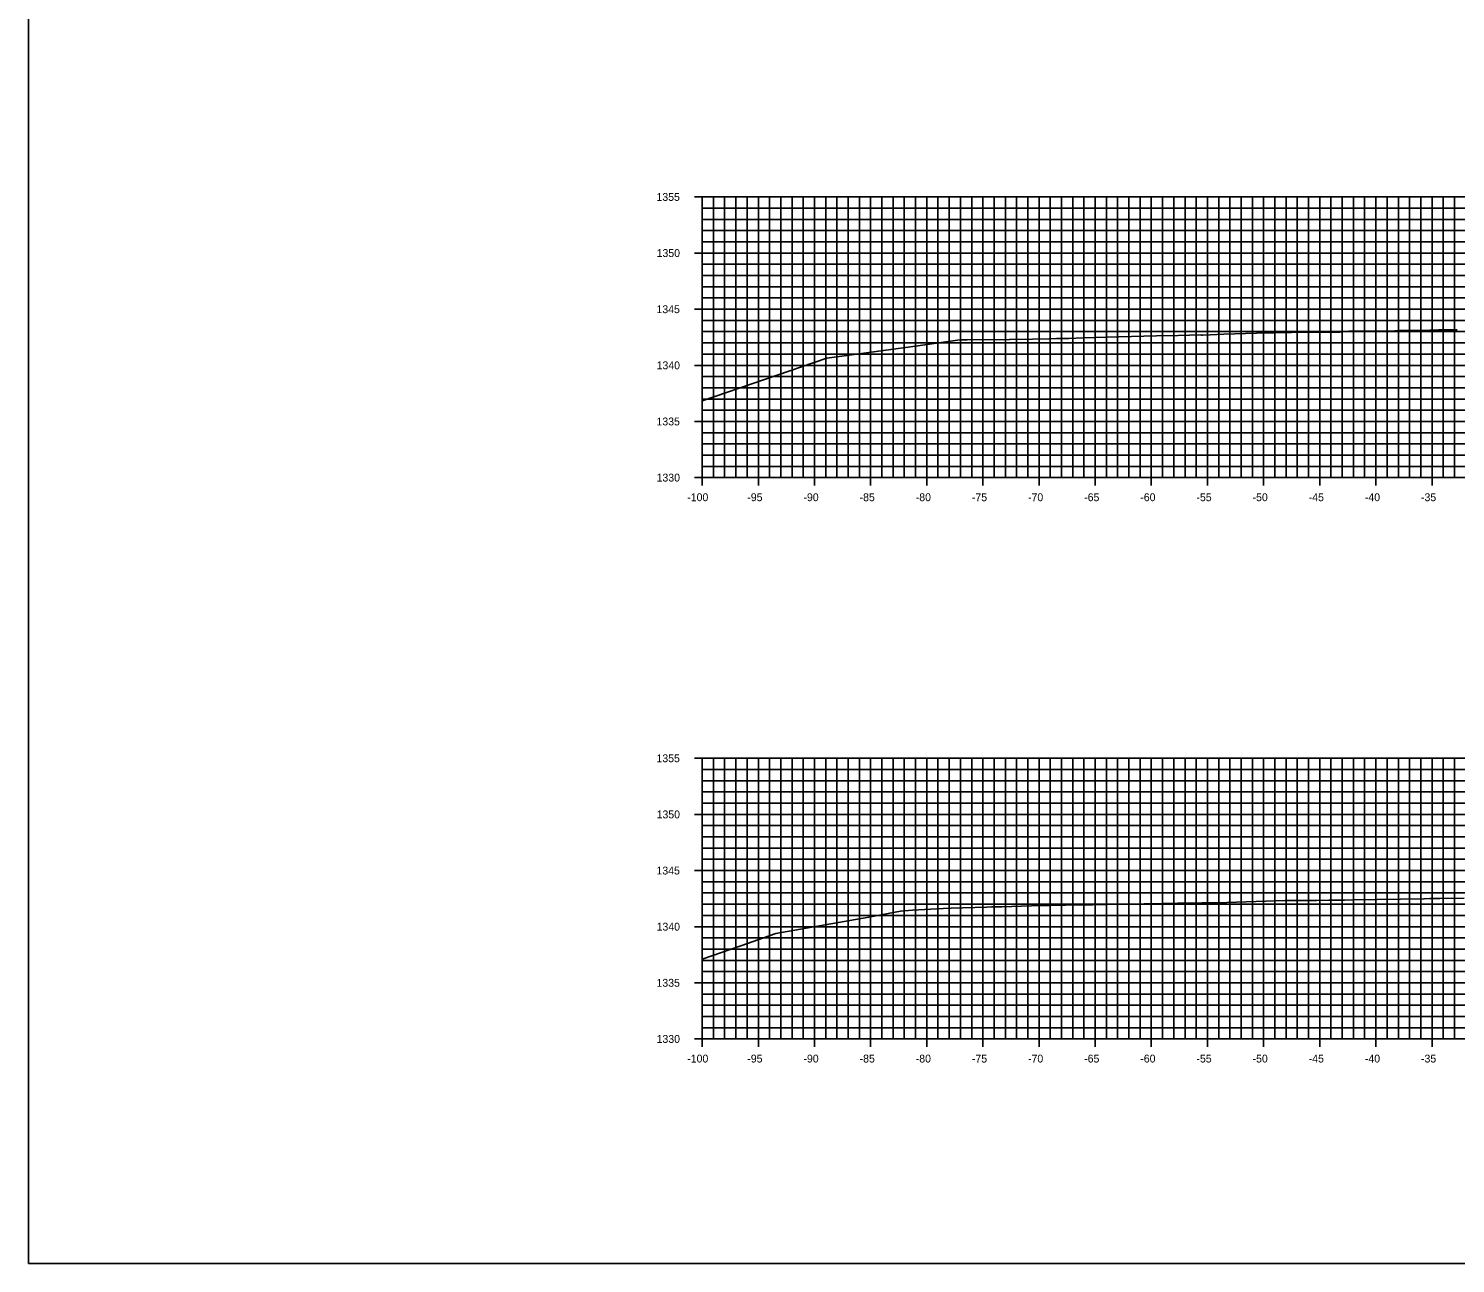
# Model space of a CAD drawing. Extents: x 674939 to 678919, y 750652 to 765176.
# Drawn here: x 678578.5 to 678705.6, y 752302.6 to 752412.6 of the extents above; entities that cross this region are included whole.
import ezdxf

# ---------------------------------------------------------------- set-up
doc = ezdxf.new("R2010")
doc.units = 0
for name, color, linetype in [('R_Axis', 7, 'Continuous'), ('R_Axis Annot', 7, 'Continuous'), ('R_Exist Surface', 7, 'Continuous'), ('R_Grid', 7, 'Continuous'), ('R_No Plot', 7, 'Continuous')]:
    doc.layers.add(name, color=color, linetype=linetype)

msp = doc.modelspace()

# ---------------------------------------------------------------- linework, layer by layer
at = {"layer": 'R_Axis'}
for p, q in [((678637.83, 752397.55), (678639.23, 752397.55)), ((678638.53, 752372.55), (678638.53, 752397.55)), ((678638.53, 752396.55), (678638.88, 752396.55)), ((678638.53, 752395.55), (678638.88, 752395.55)), ((678638.53, 752394.55), (678638.88, 752394.55)), ((678638.53, 752393.55), (678638.88, 752393.55)), ((678637.83, 752392.55), (678639.23, 752392.55)), ((678638.53, 752391.55), (678638.88, 752391.55)), ((678638.53, 752390.55), (678638.88, 752390.55)), ((678638.53, 752389.55), (678638.88, 752389.55)), ((678638.53, 752388.55), (678638.88, 752388.55)), ((678637.83, 752387.55), (678639.23, 752387.55)), ((678638.53, 752386.55), (678638.88, 752386.55)), ((678638.53, 752385.55), (678638.88, 752385.55)), ((678638.53, 752384.55), (678638.88, 752384.55)), ((678638.53, 752383.55), (678638.88, 752383.55)), ((678637.83, 752382.55), (678639.23, 752382.55)), ((678638.53, 752381.55), (678638.88, 752381.55)), ((678638.53, 752380.55), (678638.88, 752380.55)), ((678638.53, 752379.55), (678638.88, 752379.55)), ((678637.83, 752377.55), (678639.23, 752377.55)), ((678638.53, 752378.55), (678638.88, 752378.55)), ((678638.53, 752376.55), (678638.88, 752376.55)), ((678638.53, 752375.55), (678638.88, 752375.55)), ((678638.53, 752374.55), (678638.88, 752374.55)), ((678637.83, 752372.55), (678639.23, 752372.55)), ((678638.53, 752373.55), (678638.88, 752373.55)), ((678638.53, 752371.85), (678638.53, 752373.25)), ((678638.53, 752372.55), (678838.53, 752372.55)), ((678643.53, 752371.85), (678643.53, 752373.25)), ((678648.53, 752371.85), (678648.53, 752373.25)), ((678653.53, 752371.85), (678653.53, 752373.25)), ((678658.53, 752371.85), (678658.53, 752373.25)), ((678663.53, 752371.85), (678663.53, 752373.25)), ((678668.53, 752371.85), (678668.53, 752373.25)), ((678673.53, 752371.85), (678673.53, 752373.25)), ((678678.53, 752371.85), (678678.53, 752373.25)), ((678683.53, 752371.85), (678683.53, 752373.25)), ((678688.53, 752371.85), (678688.53, 752373.25)), ((678693.53, 752371.85), (678693.53, 752373.25)), ((678698.53, 752371.85), (678698.53, 752373.25)), ((678703.53, 752371.85), (678703.53, 752373.25)), ((678637.83, 752347.55), (678639.23, 752347.55)), ((678638.53, 752322.55), (678638.53, 752347.55)), ((678638.53, 752346.55), (678638.88, 752346.55)), ((678638.53, 752345.55), (678638.88, 752345.55)), ((678638.53, 752344.55), (678638.88, 752344.55)), ((678638.53, 752343.55), (678638.88, 752343.55)), ((678637.83, 752342.55), (678639.23, 752342.55)), ((678638.53, 752341.55), (678638.88, 752341.55)), ((678638.53, 752340.55), (678638.88, 752340.55)), ((678638.53, 752339.55), (678638.88, 752339.55)), ((678638.53, 752338.55), (678638.88, 752338.55)), ((678637.83, 752337.55), (678639.23, 752337.55)), ((678638.53, 752336.55), (678638.88, 752336.55)), ((678638.53, 752335.55), (678638.88, 752335.55)), ((678638.53, 752334.55), (678638.88, 752334.55)), ((678638.53, 752333.55), (678638.88, 752333.55)), ((678637.83, 752332.55), (678639.23, 752332.55)), ((678638.53, 752331.55), (678638.88, 752331.55)), ((678638.53, 752330.55), (678638.88, 752330.55)), ((678638.53, 752329.55), (678638.88, 752329.55)), ((678638.53, 752328.55), (678638.88, 752328.55)), ((678637.83, 752327.55), (678639.23, 752327.55)), ((678638.53, 752326.55), (678638.88, 752326.55)), ((678638.53, 752325.55), (678638.88, 752325.55)), ((678638.53, 752324.55), (678638.88, 752324.55)), ((678638.53, 752323.55), (678638.88, 752323.55)), ((678638.53, 752321.85), (678638.53, 752323.25)), ((678643.53, 752321.85), (678643.53, 752323.25)), ((678648.53, 752321.85), (678648.53, 752323.25)), ((678653.53, 752321.85), (678653.53, 752323.25)), ((678658.53, 752321.85), (678658.53, 752323.25)), ((678663.53, 752321.85), (678663.53, 752323.25)), ((678668.53, 752321.85), (678668.53, 752323.25)), ((678673.53, 752321.85), (678673.53, 752323.25)), ((678678.53, 752321.85), (678678.53, 752323.25)), ((678683.53, 752321.85), (678683.53, 752323.25)), ((678688.53, 752321.85), (678688.53, 752323.25)), ((678693.53, 752321.85), (678693.53, 752323.25)), ((678698.53, 752321.85), (678698.53, 752323.25)), ((678703.53, 752321.85), (678703.53, 752323.25)), ((678637.83, 752322.55), (678639.23, 752322.55)), ((678638.53, 752322.55), (678838.53, 752322.55))]:
    msp.add_line(p, q, dxfattribs=at)
at = {"layer": 'R_Exist Surface'}
for points in [[(678638.53, 752379.4), (678649.62, 752383.18), (678651.62, 752383.45), (678657.74, 752384.3), (678661.49, 752384.82), (678662.12, 752384.82), (678665.86, 752384.84), (678665.96, 752384.84), (678667.96, 752384.89), (678669.42, 752384.92), (678670.09, 752384.93), (678670.71, 752384.93), (678670.99, 752384.95), (678671.18, 752384.95), (678672.46, 752385.01), (678675.64, 752385.1), (678678.98, 752385.17), (678680.93, 752385.21), (678682.93, 752385.26), (678683.02, 752385.25), (678683.13, 752385.24), (678683.76, 752385.28), (678684.98, 752385.34), (678687.91, 752385.41), (678691.02, 752385.49), (678693.24, 752385.5), (678694.93, 752385.51), (678695.11, 752385.51), (678695.33, 752385.52), (678695.67, 752385.55), (678696.11, 752385.58), (678697, 752385.59), (678700.22, 752385.63), (678700.67, 752385.64), (678703.34, 752385.69), (678704.12, 752385.7), (678705.78, 752385.72)], [(678638.53, 752329.65), (678641.97, 752330.83), (678645.08, 752331.93), (678653.36, 752333.41), (678656.19, 752333.93), (678657.26, 752334.02), (678659.98, 752334.16), (678660.71, 752334.19), (678663.84, 752334.3), (678664.29, 752334.31), (678665.21, 752334.33), (678667.86, 752334.4), (678669.42, 752334.44), (678672.37, 752334.49), (678672.68, 752334.48), (678673.31, 752334.51), (678674.55, 752334.53), (678679.54, 752334.61), (678680.04, 752334.61), (678680.87, 752334.63), (678683.04, 752334.66), (678683.22, 752334.66), (678683.68, 752334.66), (678683.72, 752334.66), (678683.82, 752334.66), (678685.25, 752334.71), (678690.44, 752334.87), (678693.24, 752334.89), (678694.35, 752334.9), (678695.28, 752334.9), (678695.33, 752334.9), (678695.64, 752334.9), (678695.73, 752334.92), (678696.57, 752334.93), (678702.8, 752335.04), (678702.84, 752335.04), (678703.33, 752335.06), (678704.22, 752335.07), (678706.4, 752335.09)]]:
    msp.add_lwpolyline(points, dxfattribs=at)
at = {"layer": 'R_Grid'}
for p, q in [((678638.53, 752397.55), (678838.53, 752397.55)), ((678638.53, 752372.55), (678638.53, 752397.55)), ((678638.53, 752396.55), (678838.53, 752396.55)), ((678639.53, 752372.55), (678639.53, 752397.55)), ((678640.53, 752372.55), (678640.53, 752397.55)), ((678641.53, 752372.55), (678641.53, 752397.55)), ((678642.53, 752372.55), (678642.53, 752397.55)), ((678643.53, 752372.55), (678643.53, 752397.55)), ((678644.53, 752372.55), (678644.53, 752397.55)), ((678645.53, 752372.55), (678645.53, 752397.55)), ((678646.53, 752372.55), (678646.53, 752397.55)), ((678647.53, 752372.55), (678647.53, 752397.55)), ((678648.53, 752372.55), (678648.53, 752397.55)), ((678649.53, 752372.55), (678649.53, 752397.55)), ((678650.53, 752372.55), (678650.53, 752397.55)), ((678651.53, 752372.55), (678651.53, 752397.55)), ((678652.53, 752372.55), (678652.53, 752397.55)), ((678653.53, 752372.55), (678653.53, 752397.55)), ((678654.53, 752372.55), (678654.53, 752397.55)), ((678655.53, 752372.55), (678655.53, 752397.55)), ((678656.53, 752372.55), (678656.53, 752397.55)), ((678657.53, 752372.55), (678657.53, 752397.55)), ((678658.53, 752372.55), (678658.53, 752397.55)), ((678659.53, 752372.55), (678659.53, 752397.55)), ((678660.53, 752372.55), (678660.53, 752397.55)), ((678661.53, 752372.55), (678661.53, 752397.55)), ((678662.53, 752372.55), (678662.53, 752397.55)), ((678663.53, 752372.55), (678663.53, 752397.55)), ((678664.53, 752372.55), (678664.53, 752397.55)), ((678665.53, 752372.55), (678665.53, 752397.55)), ((678666.53, 752372.55), (678666.53, 752397.55)), ((678667.53, 752372.55), (678667.53, 752397.55)), ((678668.53, 752372.55), (678668.53, 752397.55)), ((678669.53, 752372.55), (678669.53, 752397.55)), ((678670.53, 752372.55), (678670.53, 752397.55)), ((678671.53, 752372.55), (678671.53, 752397.55)), ((678672.53, 752372.55), (678672.53, 752397.55)), ((678673.53, 752372.55), (678673.53, 752397.55)), ((678674.53, 752372.55), (678674.53, 752397.55)), ((678675.53, 752372.55), (678675.53, 752397.55)), ((678676.53, 752372.55), (678676.53, 752397.55)), ((678677.53, 752372.55), (678677.53, 752397.55)), ((678678.53, 752372.55), (678678.53, 752397.55)), ((678679.53, 752372.55), (678679.53, 752397.55)), ((678680.53, 752372.55), (678680.53, 752397.55)), ((678681.53, 752372.55), (678681.53, 752397.55)), ((678682.53, 752372.55), (678682.53, 752397.55)), ((678683.53, 752372.55), (678683.53, 752397.55)), ((678684.53, 752372.55), (678684.53, 752397.55)), ((678685.53, 752372.55), (678685.53, 752397.55)), ((678686.53, 752372.55), (678686.53, 752397.55)), ((678687.53, 752372.55), (678687.53, 752397.55)), ((678688.53, 752372.55), (678688.53, 752397.55)), ((678689.53, 752372.55), (678689.53, 752397.55)), ((678690.53, 752372.55), (678690.53, 752397.55)), ((678691.53, 752372.55), (678691.53, 752397.55)), ((678692.53, 752372.55), (678692.53, 752397.55)), ((678693.53, 752372.55), (678693.53, 752397.55)), ((678694.53, 752372.55), (678694.53, 752397.55)), ((678695.53, 752372.55), (678695.53, 752397.55)), ((678696.53, 752372.55), (678696.53, 752397.55)), ((678697.53, 752372.55), (678697.53, 752397.55)), ((678698.53, 752372.55), (678698.53, 752397.55)), ((678699.53, 752372.55), (678699.53, 752397.55)), ((678700.53, 752372.55), (678700.53, 752397.55)), ((678701.53, 752372.55), (678701.53, 752397.55)), ((678702.53, 752372.55), (678702.53, 752397.55)), ((678703.53, 752372.55), (678703.53, 752397.55)), ((678704.53, 752372.55), (678704.53, 752397.55)), ((678705.53, 752372.55), (678705.53, 752397.55)), ((678638.53, 752395.55), (678838.53, 752395.55)), ((678638.53, 752394.55), (678838.53, 752394.55)), ((678638.53, 752393.55), (678838.53, 752393.55)), ((678638.53, 752392.55), (678838.53, 752392.55)), ((678638.53, 752391.55), (678838.53, 752391.55)), ((678638.53, 752390.55), (678838.53, 752390.55)), ((678638.53, 752389.55), (678838.53, 752389.55)), ((678638.53, 752388.55), (678838.53, 752388.55)), ((678638.53, 752387.55), (678838.53, 752387.55)), ((678638.53, 752386.55), (678838.53, 752386.55)), ((678638.53, 752385.55), (678838.53, 752385.55)), ((678638.53, 752384.55), (678838.53, 752384.55)), ((678638.53, 752383.55), (678838.53, 752383.55)), ((678638.53, 752382.55), (678838.53, 752382.55)), ((678638.53, 752381.55), (678838.53, 752381.55)), ((678638.53, 752380.55), (678838.53, 752380.55)), ((678638.53, 752379.55), (678838.53, 752379.55)), ((678638.53, 752378.55), (678838.53, 752378.55)), ((678638.53, 752377.55), (678838.53, 752377.55)), ((678638.53, 752376.55), (678838.53, 752376.55)), ((678638.53, 752375.55), (678838.53, 752375.55)), ((678638.53, 752374.55), (678838.53, 752374.55)), ((678638.53, 752373.55), (678838.53, 752373.55)), ((678638.53, 752372.55), (678838.53, 752372.55)), ((678638.53, 752347.55), (678838.53, 752347.55)), ((678638.53, 752322.55), (678638.53, 752347.55)), ((678639.53, 752322.55), (678639.53, 752347.55)), ((678640.53, 752322.55), (678640.53, 752347.55)), ((678641.53, 752322.55), (678641.53, 752347.55)), ((678642.53, 752322.55), (678642.53, 752347.55)), ((678643.53, 752322.55), (678643.53, 752347.55)), ((678644.53, 752322.55), (678644.53, 752347.55)), ((678645.53, 752322.55), (678645.53, 752347.55)), ((678646.53, 752322.55), (678646.53, 752347.55)), ((678647.53, 752322.55), (678647.53, 752347.55)), ((678648.53, 752322.55), (678648.53, 752347.55)), ((678649.53, 752322.55), (678649.53, 752347.55)), ((678650.53, 752322.55), (678650.53, 752347.55)), ((678651.53, 752322.55), (678651.53, 752347.55)), ((678652.53, 752322.55), (678652.53, 752347.55)), ((678653.53, 752322.55), (678653.53, 752347.55)), ((678654.53, 752322.55), (678654.53, 752347.55)), ((678655.53, 752322.55), (678655.53, 752347.55)), ((678656.53, 752322.55), (678656.53, 752347.55)), ((678657.53, 752322.55), (678657.53, 752347.55)), ((678658.53, 752322.55), (678658.53, 752347.55)), ((678659.53, 752322.55), (678659.53, 752347.55)), ((678660.53, 752322.55), (678660.53, 752347.55)), ((678661.53, 752322.55), (678661.53, 752347.55)), ((678662.53, 752322.55), (678662.53, 752347.55)), ((678663.53, 752322.55), (678663.53, 752347.55)), ((678664.53, 752322.55), (678664.53, 752347.55)), ((678665.53, 752322.55), (678665.53, 752347.55)), ((678666.53, 752322.55), (678666.53, 752347.55)), ((678667.53, 752322.55), (678667.53, 752347.55)), ((678668.53, 752322.55), (678668.53, 752347.55)), ((678669.53, 752322.55), (678669.53, 752347.55)), ((678670.53, 752322.55), (678670.53, 752347.55)), ((678671.53, 752322.55), (678671.53, 752347.55)), ((678672.53, 752322.55), (678672.53, 752347.55)), ((678673.53, 752322.55), (678673.53, 752347.55)), ((678674.53, 752322.55), (678674.53, 752347.55)), ((678675.53, 752322.55), (678675.53, 752347.55)), ((678676.53, 752322.55), (678676.53, 752347.55)), ((678677.53, 752322.55), (678677.53, 752347.55)), ((678678.53, 752322.55), (678678.53, 752347.55)), ((678679.53, 752322.55), (678679.53, 752347.55)), ((678680.53, 752322.55), (678680.53, 752347.55)), ((678681.53, 752322.55), (678681.53, 752347.55)), ((678682.53, 752322.55), (678682.53, 752347.55)), ((678683.53, 752322.55), (678683.53, 752347.55)), ((678684.53, 752322.55), (678684.53, 752347.55)), ((678685.53, 752322.55), (678685.53, 752347.55)), ((678686.53, 752322.55), (678686.53, 752347.55)), ((678687.53, 752322.55), (678687.53, 752347.55)), ((678688.53, 752322.55), (678688.53, 752347.55)), ((678689.53, 752322.55), (678689.53, 752347.55)), ((678690.53, 752322.55), (678690.53, 752347.55)), ((678691.53, 752322.55), (678691.53, 752347.55)), ((678692.53, 752322.55), (678692.53, 752347.55)), ((678693.53, 752322.55), (678693.53, 752347.55)), ((678694.53, 752322.55), (678694.53, 752347.55)), ((678695.53, 752322.55), (678695.53, 752347.55)), ((678696.53, 752322.55), (678696.53, 752347.55)), ((678697.53, 752322.55), (678697.53, 752347.55)), ((678698.53, 752322.55), (678698.53, 752347.55)), ((678699.53, 752322.55), (678699.53, 752347.55)), ((678700.53, 752322.55), (678700.53, 752347.55)), ((678701.53, 752322.55), (678701.53, 752347.55)), ((678702.53, 752322.55), (678702.53, 752347.55)), ((678703.53, 752322.55), (678703.53, 752347.55)), ((678704.53, 752322.55), (678704.53, 752347.55)), ((678705.53, 752322.55), (678705.53, 752347.55)), ((678638.53, 752346.55), (678838.53, 752346.55)), ((678638.53, 752345.55), (678838.53, 752345.55)), ((678638.53, 752344.55), (678838.53, 752344.55)), ((678638.53, 752343.55), (678838.53, 752343.55)), ((678638.53, 752342.55), (678838.53, 752342.55)), ((678638.53, 752341.55), (678838.53, 752341.55)), ((678638.53, 752340.55), (678838.53, 752340.55)), ((678638.53, 752339.55), (678838.53, 752339.55)), ((678638.53, 752338.55), (678838.53, 752338.55)), ((678638.53, 752337.55), (678838.53, 752337.55)), ((678638.53, 752336.55), (678838.53, 752336.55)), ((678638.53, 752335.55), (678838.53, 752335.55)), ((678638.53, 752334.55), (678838.53, 752334.55)), ((678638.53, 752333.55), (678838.53, 752333.55)), ((678638.53, 752332.55), (678838.53, 752332.55)), ((678638.53, 752331.55), (678838.53, 752331.55)), ((678638.53, 752330.55), (678838.53, 752330.55)), ((678638.53, 752329.55), (678838.53, 752329.55)), ((678638.53, 752328.55), (678838.53, 752328.55)), ((678638.53, 752327.55), (678838.53, 752327.55)), ((678638.53, 752326.55), (678838.53, 752326.55)), ((678638.53, 752325.55), (678838.53, 752325.55)), ((678638.53, 752324.55), (678838.53, 752324.55)), ((678638.53, 752323.55), (678838.53, 752323.55)), ((678638.53, 752322.55), (678838.53, 752322.55))]:
    msp.add_line(p, q, dxfattribs=at)
at = {"layer": 'R_No Plot'}
msp.add_lwpolyline([(678578.53, 752302.55), (678918.53, 752302.55), (678918.53, 752522.55), (678578.53, 752522.55)], close=True, dxfattribs=at)

# ---------------------------------------------------------------- texts
at = {"layer": 'R_Axis Annot'}
for s, p in [('1355', (678634.46, 752397.2)), ('1350', (678634.47, 752392.2)), ('1345', (678634.46, 752387.2)), ('1340', (678634.47, 752382.2)), ('1335', (678634.46, 752377.2)), ('1330', (678634.47, 752372.2)), ('-100', (678637.2, 752370.45)), ('-95', (678642.55, 752370.45)), ('-90', (678647.55, 752370.45)), ('-85', (678652.55, 752370.45)), ('-80', (678657.55, 752370.45)), ('-75', (678662.55, 752370.45)), ('-70', (678667.55, 752370.45)), ('-65', (678672.55, 752370.45)), ('-60', (678677.55, 752370.45)), ('-55', (678682.55, 752370.45)), ('-50', (678687.55, 752370.45)), ('-45', (678692.55, 752370.45)), ('-40', (678697.55, 752370.45)), ('-35', (678702.55, 752370.45)), ('1355', (678634.46, 752347.2)), ('1350', (678634.47, 752342.2)), ('1345', (678634.46, 752337.2)), ('1340', (678634.47, 752332.2)), ('1335', (678634.46, 752327.2)), ('1330', (678634.47, 752322.2)), ('-100', (678637.2, 752320.45)), ('-95', (678642.55, 752320.45)), ('-90', (678647.55, 752320.45)), ('-85', (678652.55, 752320.45)), ('-80', (678657.55, 752320.45)), ('-75', (678662.55, 752320.45)), ('-70', (678667.55, 752320.45)), ('-65', (678672.55, 752320.45)), ('-60', (678677.55, 752320.45)), ('-55', (678682.55, 752320.45)), ('-50', (678687.55, 752320.45)), ('-45', (678692.55, 752320.45)), ('-40', (678697.55, 752320.45)), ('-35', (678702.55, 752320.45))]:
    msp.add_text(s, height=0.7, dxfattribs=at).set_placement(p)

doc.saveas('drawing.dxf')
